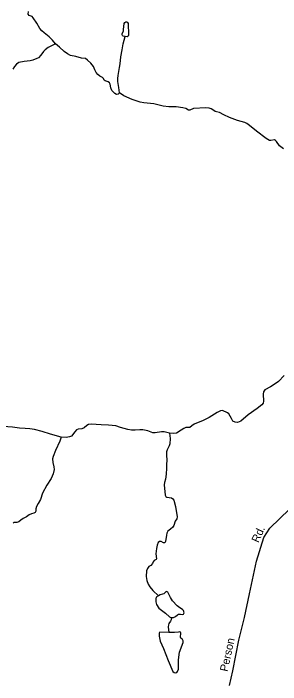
# Model space of a CAD drawing. Extents: x 2126262 to 2293712, y 749403 to 919119.
# Drawn here: x 2226326 to 2229493, y 875346 to 883288 of the extents above; entities that cross this region are included whole.
import ezdxf

# ---------------------------------------------------------------- set-up
doc = ezdxf.new("R2010")
doc.units = 0
for name, color, linetype in [('Exist Hydrographic Creek Single Shore', 7, 'Continuous'), ('Exist Hydrographic Misc Water Feature', 7, 'Continuous'), ('Exist Hydrographic Pond Under 1500 Sq Ft', 7, 'Continuous'), ('Exist Road Secondary Type 51 Attributed', 7, 'Continuous'), ('Exist Road Secondary Type 51 Label', 7, 'Continuous')]:
    doc.layers.add(name, color=color, linetype=linetype)

msp = doc.modelspace()

# ---------------------------------------------------------------- linework, layer by layer
at = {"layer": 'Exist Hydrographic Creek Single Shore'}
for points in [[(2229536.2, 879002.9), (2229466.3, 878931.8), (2229429.7, 878905.1)], [(2229429.7, 878905.1), (2229373.9, 878871.2), (2229307.3, 878833), (2229289.8, 878811.1), (2229285.4, 878782.7), (2229292, 878701.8), (2229287.6, 878676.6), (2229270.1, 878656.9), (2229214.4, 878613.2), (2229109.5, 878536.7), (2229021.5, 878463.9), (2228982.2, 878448.5), (2228953.8, 878451.8), (2228928.7, 878463.9), (2228910.1, 878494.5), (2228879.5, 878549.1), (2228862, 878561.2), (2228806.3, 878589.6), (2228782.2, 878587.4), (2228739.6, 878567.7), (2228646.7, 878507.6), (2228575.7, 878471.5), (2228468.6, 878426.7), (2228440.8, 878408.1), (2228417.8, 878389.5), (2228405.8, 878387.3), (2228369.7, 878387.3), (2228344.6, 878377.5), (2228314, 878355.6), (2228257.2, 878322.8), (2228228.8, 878318.4), (2228176.3, 878320.6)], [(2228176.3, 878320.6), (2228146.1, 878331.1), (2228112.2, 878335.5), (2228080.5, 878335.5), (2228006.2, 878324.6), (2227976.7, 878324.6), (2227921, 878347.5), (2227860.3, 878361.7), (2227825.4, 878361.7), (2227770.7, 878355.2), (2227723.7, 878355.2), (2227681.1, 878366.1), (2227593.7, 878390.2), (2227539.1, 878406.6), (2227452.7, 878415.3), (2227364.2, 878421.9), (2227247, 878429.5), (2227216.4, 878425.2), (2227196.7, 878412), (2227162.8, 878382.5), (2227138.8, 878371.6), (2227092.9, 878369.4), (2227074.3, 878359.5), (2227054.7, 878338.8), (2227014.2, 878286.3), (2226990.2, 878276.5), (2226949.8, 878271), (2226890.8, 878273.2)], [(2226890.8, 878273.2), (2226874.4, 878226.2), (2226823, 878116.8), (2226795.7, 878043.6), (2226790.2, 878019.5), (2226793.5, 877974.7), (2226806.6, 877922.8), (2226807.7, 877891), (2226797.9, 877841.8), (2226773.8, 877783.9), (2226720.3, 877704.1), (2226671.6, 877609.5), (2226645.3, 877536.3), (2226618, 877488.1), (2226598.3, 877454.3), (2226592.9, 877424.7), (2226590.7, 877398.5), (2226583.1, 877383.2), (2226568.8, 877373.3), (2226540.4, 877367.9), (2226513.1, 877354.8), (2226481.4, 877329.6), (2226441, 877311.6), (2226413.7, 877293), (2226388.5, 877272.2), (2226366.7, 877265.6), (2226330.6, 877263.5), (2226321.9, 877255.8)]]:
    msp.add_lwpolyline(points, dxfattribs=at)
at = {"layer": 'Exist Hydrographic Misc Water Feature'}
for points in [[(2226826.1, 882928.2), (2226787.9, 882971.2), (2226750.8, 883009.4), (2226691.8, 883057.5), (2226661.2, 883083.8), (2226638.2, 883111.1), (2226602.2, 883172.3), (2226561.1, 883236.2), (2226546.9, 883250.4), (2226513, 883262.4), (2226502.1, 883278.8), (2226504.3, 883309.5)], [(2227582.2, 882349.4), (2227573.8, 882411.7), (2227565.1, 882483.8), (2227564, 882516.6), (2227566.2, 882553.8), (2227583.7, 882648.9), (2227591.3, 882691.6), (2227601.1, 882772.8), (2227615.3, 882855.9), (2227628.5, 882929.2), (2227649.2, 883014.1)], [(2226826.1, 882928.2), (2226737.6, 882883.4), (2226703.7, 882859.3), (2226684, 882838.5), (2226651.2, 882792.6), (2226621.7, 882764.2), (2226603.2, 882753.3), (2226556.2, 882735.8), (2226524.5, 882727), (2226455.1, 882718.3), (2226391.7, 882706.2), (2226363.3, 882688.8), (2226338.2, 882661.4), (2226320.7, 882629.7)], [(2227582.2, 882349.4), (2227567.3, 882331.9), (2227549.8, 882329.7), (2227527.9, 882341.7), (2227493, 882376.7), (2227478.8, 882408.4), (2227473.3, 882452.1), (2227463.5, 882467.5), (2227450.3, 882477.3), (2227412.1, 882490.4), (2227403.4, 882499.2), (2227392.4, 882518.8), (2227381.5, 882529.8), (2227350.9, 882546.2), (2227324.7, 882565.9), (2227307.2, 882591), (2227291.9, 882620.5), (2227274.9, 882659.2), (2227244.3, 882698.6), (2227206, 882736.9), (2227178.7, 882753.3), (2227132.8, 882759.8), (2227064, 882778.4), (2227000.6, 882789.3), (2226968.9, 882811.2), (2226926.3, 882839.6), (2226873.1, 882889.9), (2226826.1, 882928.2)], [(2229527.9, 881685.7), (2229482, 881721.8), (2229446, 881773.2), (2229431.8, 881786.3), (2229420.8, 881790.7), (2229377.1, 881784.1), (2229359.6, 881786.3), (2229322.5, 881809.2), (2229205.6, 881894.5), (2229124.1, 881962.9), (2229093.5, 881984.7), (2229067.2, 881997.9), (2228984.2, 882020.8), (2228888, 882056.9), (2228819.2, 882086.4), (2228770, 882117), (2228735, 882122.5), (2228719.2, 882126.9), (2228702.8, 882137.8), (2228671.1, 882158.6), (2228644.9, 882168.4), (2228607.7, 882171.7), (2228461.3, 882161.9), (2228418.7, 882143.3), (2228402.3, 882144.4), (2228369.5, 882164), (2228335.7, 882170.6), (2228253.7, 882182.6), (2228169.6, 882184.8), (2228099.1, 882192.5), (2227989.8, 882216.5), (2227871.8, 882231.8), (2227827, 882237.3), (2227792, 882248.2), (2227734.1, 882271.2), (2227634.7, 882312.2), (2227582.2, 882349.4)], [(2226890.8, 878273.2), (2226765.5, 878309), (2226665, 878339.7), (2226577.6, 878363.7), (2226518.6, 878371.4), (2226465, 878376.8), (2226397, 878381.2), (2226315, 878393.2), (2226261.5, 878394.3), (2226225.4, 878400.9), (2226191.5, 878419.5), (2226146.7, 878427.1), (2226027.6, 878437)], [(2228176.3, 878320.6), (2228182.9, 878258.8), (2228179.6, 878196.6), (2228170.9, 878170.4), (2228147.9, 878125.6), (2228141.4, 878100.4), (2228139.2, 878057.8), (2228144.6, 878005.3), (2228142.5, 877948.4), (2228141.4, 877909.1), (2228138.1, 877835.4), (2228128.3, 877776.3), (2228115.1, 877739.2), (2228113, 877711.8), (2228122.8, 877589.4), (2228132.6, 877573), (2228145.7, 877565.3), (2228198.2, 877557.7), (2228216.8, 877545.7), (2228226.6, 877528.2), (2228247.4, 877454.4), (2228267, 877330.8), (2228262.7, 877306.8), (2228244.1, 877279.4), (2228226.6, 877230.2), (2228214.6, 877208.4), (2228187.3, 877186.5), (2228154.5, 877163.1), (2228143.6, 877139), (2228139.2, 877113.9), (2228127.2, 877040.6), (2228119.5, 877025.3), (2228106.4, 877023.1), (2228075.8, 877038.4), (2228056.1, 877038.4), (2228043, 877027.5), (2228028.8, 876994.7), (2228021.2, 876957.5), (2228014.6, 876894.1), (2228021.2, 876835.1), (2228016.8, 876825.2), (2227993.9, 876814.3), (2227982.9, 876800.1), (2227975.3, 876779.3), (2227953.4, 876756.4), (2227932.7, 876742.1), (2227913.4, 876718.9), (2227902.5, 876693.7), (2227900.3, 876624.8), (2227908, 876577.8), (2227922.2, 876533), (2227942.9, 876502.4), (2227979, 876460.8), (2228045.6, 876397.4)], [(2228200.5, 876140.9), (2228197.2, 876111.7), (2228189.6, 876096.4), (2228169.9, 876069.1), (2228163.3, 876053.8), (2228161.1, 876028.6), (2228167.7, 875964.1)]]:
    msp.add_lwpolyline(points, dxfattribs=at)
msp.add_lwpolyline([(2227649.2, 883014.1), (2227627.4, 883019.6), (2227620.8, 883026.2), (2227616.4, 883036), (2227616.4, 883051.3), (2227630.6, 883077.5), (2227631.7, 883096.1), (2227637.2, 883167.2), (2227647, 883182.5), (2227660.1, 883190.2), (2227668.9, 883190.2), (2227678.7, 883180.3), (2227686.4, 883167.2), (2227687.5, 883142), (2227689.6, 883063.3), (2227690.7, 883027.2), (2227686.4, 883018.5), (2227673.3, 883013)], close=True, dxfattribs=at)
at = {"layer": 'Exist Hydrographic Pond Under 1500 Sq Ft'}
for points in [[(2228045.6, 876397.4), (2228019.1, 876380.4), (2228012.5, 876361.8), (2228012.5, 876325.7), (2228023.5, 876292.9), (2228049.7, 876251.3), (2228081.4, 876225.1), (2228129.5, 876190.1), (2228177.5, 876147.5), (2228191.7, 876142), (2228200.5, 876140.9)], [(2228200.5, 876140.9), (2228223.4, 876142), (2228248.6, 876152.9), (2228270.4, 876170.4), (2228282.4, 876178.1), (2228306.5, 876180.3), (2228332.7, 876177), (2228342.5, 876181.4), (2228349.1, 876193.4), (2228341.4, 876221.8), (2228328.3, 876234.9), (2228297.7, 876253.5), (2228266, 876278.7), (2228212.5, 876336.6), (2228188.5, 876378.2), (2228156.8, 876438.3), (2228141.5, 876447), (2228131.6, 876442.7), (2228110.9, 876421.9), (2228093.4, 876415.3), (2228067.2, 876409.9), (2228045.6, 876397.4)]]:
    msp.add_lwpolyline(points, dxfattribs=at)
msp.add_lwpolyline([(2228167.7, 875964.1), (2228062.8, 875965.7), (2228056.2, 875962.5), (2228051.9, 875954.8), (2228053, 875919.8), (2228063.9, 875858.6), (2228103.2, 875773.3), (2228162.2, 875630.1), (2228216.9, 875502.2), (2228231.1, 875489.1), (2228247.5, 875485.8), (2228263.9, 875488), (2228272.6, 875500), (2228282.4, 875529.5), (2228281.3, 875595.1), (2228282.4, 875641), (2228294.5, 875731.8), (2228338.2, 875844.4), (2228338.2, 875865.2), (2228331.6, 875879.4), (2228309.8, 875896.9), (2228305.4, 875908.9), (2228310.8, 875954.8), (2228306.5, 875964.7), (2228297.7, 875970.1), (2228284.6, 875967.9), (2228235.5, 875961.4)], close=True, dxfattribs=at)
at = {"layer": 'Exist Road Secondary Type 51 Attributed'}
msp.add_lwpolyline([(2228886.7, 875336.8), (2228926.2, 875510.5), (2228999.9, 875872.2), (2229066.9, 876139.8), (2229124, 876419.8), (2229206.3, 876805.8), (2229295.2, 877085.8), (2229366.4, 877197.4), (2229598.9, 877422.9)], dxfattribs=at)

# ---------------------------------------------------------------- texts
at = {"layer": 'Exist Road Secondary Type 51 Label'}
for s, rotation, p in [('Rd.', 65.40193, (2229229.9, 877017.7)), ('Person', 77.61733, (2228864.1, 875493.6))]:
    msp.add_text(s, height=95, rotation=rotation, dxfattribs=at).set_placement(p)

doc.saveas('drawing.dxf')
